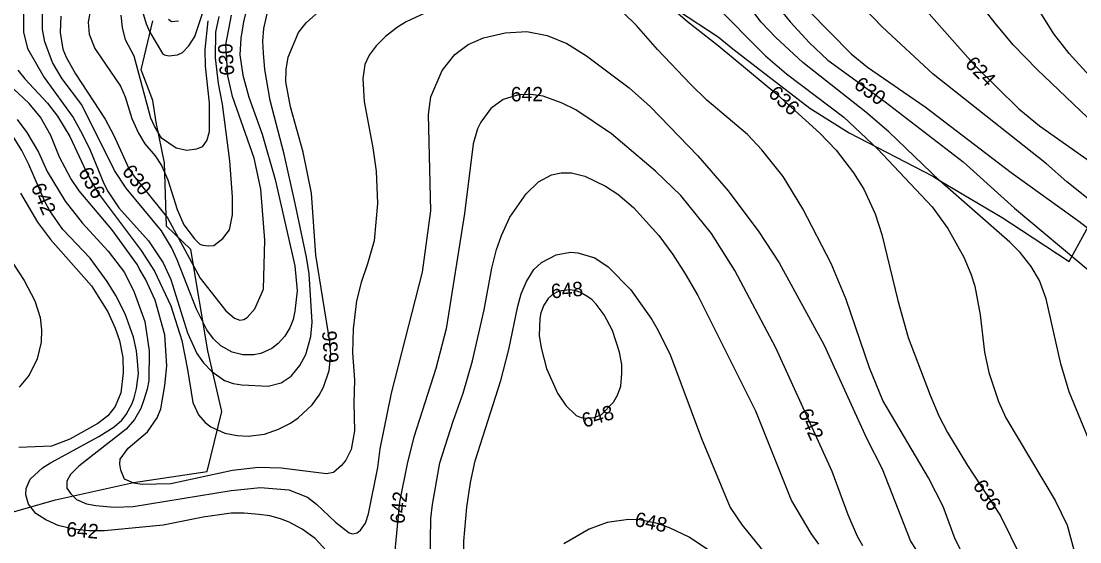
# Model space of a CAD drawing. Extents: x -709418 to -703832, y -1161719 to -1157826.
# Drawn here: x -705716 to -705130, y -1160700 to -1160413 of the extents above; entities that cross this region are included whole.
import ezdxf

# ---------------------------------------------------------------- set-up
doc = ezdxf.new("R2010")
doc.units = 0
for name, color, linetype in [('103_hranice KÚ', 7, 'Continuous'), ('120_vrstevnice hlavní', 7, 'Continuous'), ('121_vrstevnice hlavní_popis', 7, 'Continuous'), ('122_vrstevnice základní', 7, 'Continuous')]:
    doc.layers.add(name, color=color, linetype=linetype)

msp = doc.modelspace()

# ---------------------------------------------------------------- linework, layer by layer
at = {"layer": '103_hranice KÚ'}
for points in [[(-705351.95, -1160406.86), (-705330, -1160421.18), (-705321.97, -1160427.78), (-705302.59, -1160442.66), (-705279.21, -1160460.62), (-705257.54, -1160474.3), (-705211.17, -1160498.29), (-705207.11, -1160500.76), (-705172.76, -1160521.04), (-705162.16, -1160528.05), (-705135.84, -1160545.5), (-705101.16, -1160482.07)], [(-705722, -1160684.34), (-705696.8, -1160677.24), (-705653.54, -1160667.74), (-705612.75, -1160661.65), (-705604.78, -1160628.34), (-705612.41, -1160594.84), (-705621.9, -1160538.88), (-705635.36, -1160525.89), (-705636.52, -1160490.78), (-705640.98, -1160468.35), (-705642.92, -1160456.33), (-705649.32, -1160439.38), (-705642.93, -1160412.4)]]:
    msp.add_lwpolyline(points, dxfattribs=at)
at = {"layer": '120_vrstevnice hlavní'}
for points in [[(-704851.18, -1160728.97), (-704865.97, -1160713.66), (-704874.63, -1160712.4), (-704887.95, -1160700.5), (-704905.16, -1160683.43), (-704916.59, -1160665.31), (-704926.13, -1160644.79), (-704935.68, -1160619.14), (-704945.8, -1160598.62), (-704955.63, -1160583.37), (-704970.73, -1160564.14), (-704981.14, -1160552.31), (-704991.25, -1160543.05), (-705001.23, -1160535.49), (-705022.32, -1160521.1), (-705054.95, -1160500.58), (-705074.76, -1160485.91), (-705102.83, -1160462.11), (-705107.39, -1160457.55), (-705126.34, -1160440.74), (-705135.74, -1160430.48), (-705144.29, -1160419.5), (-705154.84, -1160402.83), (-705172.36, -1160372.05)], [(-705310.44, -1160387.73), (-705290.21, -1160412.81), (-705279.52, -1160424.49), (-705269.26, -1160434.04), (-705237.63, -1160457.12), (-705194.45, -1160490.32), (-705165.95, -1160515.97), (-705124.06, -1160550.88)], [(-705693.75, -1160409.67), (-705694.18, -1160418.79), (-705692.61, -1160427.91), (-705690.9, -1160432.47), (-705685.63, -1160441.59), (-705669.24, -1160466.67), (-705664.4, -1160475.79), (-705656.13, -1160494.03), (-705653.14, -1160498.45), (-705634.7, -1160521.33)], [(-705634.7, -1160521.33), (-705616.66, -1160554.73), (-705602.41, -1160572.69), (-705597.71, -1160576.68), (-705594.72, -1160577.81), (-705592.58, -1160577.53), (-705590.73, -1160576.39), (-705586.45, -1160571.55), (-705581.61, -1160560.72), (-705580.9, -1160533.64), (-705583.03, -1160505.43), (-705586.74, -1160488.33), (-705598.71, -1160454.13), (-705601.41, -1160442.73), (-705602.55, -1160425.63), (-705599.28, -1160409.1)], [(-705690.47, -1160666.87), (-705690.47, -1160670.72), (-705688.34, -1160674), (-705685.2, -1160677.13), (-705679.64, -1160679.41), (-705674.51, -1160680.41), (-705664.26, -1160681.27), (-705653.71, -1160680.84), (-705599.56, -1160672.15), (-705583.32, -1160670.44), (-705567.64, -1160671.72), (-705557.38, -1160675.71), (-705552.25, -1160679.56), (-705541.85, -1160689.53), (-705534.3, -1160695.52), (-705532.16, -1160696.08), (-705529.88, -1160695.52), (-705528.03, -1160694.09), (-705525.18, -1160690.1), (-705523.47, -1160684.97), (-705518.34, -1160659.32), (-705517.06, -1160649.06), (-705510.79, -1160618.28), (-705493.69, -1160551.31), (-705488.99, -1160517.4), (-705490.27, -1160464.1), (-705488.99, -1160454.42), (-705482.72, -1160439.88), (-705475.73, -1160430.9), (-705468.33, -1160425.49), (-705459.92, -1160421.64), (-705447.95, -1160418.93), (-705435.98, -1160418.22), (-705424.58, -1160420.36), (-705413.75, -1160424.92), (-705402.92, -1160431.76), (-705379.27, -1160449.43), (-705367.44, -1160459.83), (-705341.36, -1160486.9), (-705324.41, -1160506.28), (-705307.59, -1160529.08), (-705296.19, -1160546.18), (-705271.4, -1160591.78), (-705247.89, -1160643.08), (-705239.34, -1160660.18), (-705223.52, -1160700.07), (-705216.4, -1160711.47)], [(-705717.97, -1160466.81), (-705712.7, -1160474.08), (-705706.15, -1160484.91), (-705701.3, -1160495.74), (-705691.47, -1160511.98), (-705682.07, -1160523.95), (-705667.53, -1160539.63), (-705658.56, -1160551.6), (-705653.28, -1160562.43), (-705647.3, -1160578.67), (-705644.88, -1160594.91), (-705645.16, -1160611.16), (-705645.97, -1160616.09), (-705647.87, -1160621.99), (-705649.46, -1160626.75), (-705653, -1160632.82), (-705657.7, -1160638.09), (-705683.92, -1160658.61), (-705688.48, -1160663.17), (-705690.47, -1160666.87)]]:
    msp.add_lwpolyline(points, dxfattribs=at)
at = {"layer": '122_vrstevnice základní'}
for points in [[(-705374.99, -1160350.96), (-705366.3, -1160359.23), (-705356.75, -1160371.2), (-705343.36, -1160390.58), (-705332.67, -1160402.83), (-705303.89, -1160431.62), (-705292.2, -1160441.59), (-705260.43, -1160465.67), (-705241.76, -1160483.06), (-705211.55, -1160515.12), (-705203, -1160527.09), (-705194.02, -1160543.05), (-705190.18, -1160552.17), (-705188.04, -1160559.01), (-705185.05, -1160574.97), (-705182.62, -1160595.48), (-705180.2, -1160606.88), (-705174.79, -1160622.84), (-705170.8, -1160631.96), (-705143.44, -1160677.56), (-705136.88, -1160691.24), (-705133.18, -1160704.92)], [(-705395.65, -1160368.06), (-705379.69, -1160384.31), (-705347.06, -1160412.66), (-705329.96, -1160425.92), (-705297.47, -1160452.85), (-705273.82, -1160474.51), (-705264.7, -1160483.91), (-705255.15, -1160496.31), (-705249.45, -1160505.43), (-705243.18, -1160519.11), (-705239.48, -1160530.51), (-705230.5, -1160566.99), (-705224.8, -1160587.5), (-705212.69, -1160619.42), (-705207.85, -1160630.82), (-705203.14, -1160639.94), (-705192.03, -1160658.18), (-705173.79, -1160686.11), (-705162.53, -1160708.91)], [(-705283.22, -1160435.32), (-705298.19, -1160421.5), (-705306.31, -1160413.09), (-705325.12, -1160388.01)], [(-705113.66, -1160477.21), (-705153.41, -1160439.31), (-705166.67, -1160425.63), (-705176.64, -1160413.66), (-705197.87, -1160386.3)], [(-705463.77, -1160394.57), (-705502.67, -1160412.81), (-705507.51, -1160415.8), (-705514.07, -1160420.93), (-705519.34, -1160426.2), (-705523.19, -1160431.33), (-705525.61, -1160436.46), (-705526.75, -1160444.16), (-705525.89, -1160456.98), (-705521.05, -1160482.63), (-705519.34, -1160495.45), (-705518.48, -1160513.41), (-705520.48, -1160533.93), (-705524.04, -1160546.75), (-705527.6, -1160557.01), (-705530.17, -1160567.27), (-705532.02, -1160582.66), (-705532.34, -1160596.03)], [(-705226.08, -1160393.71), (-705187.59, -1160437.39), (-705163.67, -1160460.97), (-705152.13, -1160470.37), (-705119.78, -1160493.17)], [(-705194.74, -1160706.92), (-705198.87, -1160698.94), (-705205.57, -1160680.98), (-705213.69, -1160665.02), (-705238.91, -1160622.27), (-705246.18, -1160604.32), (-705259.14, -1160566.42), (-705267.55, -1160546.47), (-705283.22, -1160516.26), (-705294.06, -1160498.45), (-705305.88, -1160483.63), (-705313.86, -1160475.22), (-705336.23, -1160456.27), (-705345.35, -1160447.43), (-705363.59, -1160428.2), (-705375.13, -1160414.94), (-705390.1, -1160400.12)], [(-705136.96, -1160501.41), (-705148.28, -1160491.32), (-705210.98, -1160441.73), (-705239.34, -1160415.66), (-705254.87, -1160399.27)], [(-705714.41, -1160418.51), (-705712.28, -1160427.63), (-705703.01, -1160443.58), (-705687.05, -1160465.81), (-705681.92, -1160474.79), (-705677.66, -1160483.77), (-705670.1, -1160502.29), (-705667.68, -1160506.85), (-705661.69, -1160515.69), (-705645.3, -1160534.07), (-705637.18, -1160546.18), (-705632.91, -1160555.3), (-705623.64, -1160584.94), (-705618.51, -1160596.34), (-705614.81, -1160601.47), (-705610.25, -1160606.31), (-705603.27, -1160611.3), (-705598.4, -1160612.96), (-705593.58, -1160613.58), (-705579.04, -1160614.44), (-705571.92, -1160612.58), (-705566.36, -1160608.88), (-705561.52, -1160602.89), (-705558.24, -1160596.91), (-705555.53, -1160586.93), (-705554.68, -1160578.96), (-705556.39, -1160552.17), (-705557.81, -1160543.05), (-705564.08, -1160513.41), (-705570.21, -1160486.05), (-705577.9, -1160456.41), (-705580.9, -1160439.31), (-705581.61, -1160430.19), (-705581.96, -1160423.48), (-705581.47, -1160416.51), (-705578.9, -1160405.11)], [(-705714.41, -1160407.11), (-705714.41, -1160418.51)], [(-705701.16, -1160457.83), (-705695.6, -1160464.96), (-705688.76, -1160476.36), (-705678.49, -1160498.48), (-705673.09, -1160507.71), (-705649.29, -1160539.34), (-705641.88, -1160550.74), (-705632.91, -1160569.98), (-705626.87, -1160589.03), (-705623.64, -1160605.17), (-705620.79, -1160623.41), (-705617.66, -1160630.25), (-705613.95, -1160634.53), (-705610.82, -1160636.95), (-705602.98, -1160640.37), (-705596.14, -1160641.65), (-705590.16, -1160642.08), (-705581.04, -1160640.94), (-705573.34, -1160638.23), (-705566.79, -1160634.81), (-705562.51, -1160631.82), (-705554.68, -1160624.7), (-705550.83, -1160619.42), (-705548.41, -1160614.86), (-705545.27, -1160605.74), (-705544.42, -1160596.62), (-705544.85, -1160589.78), (-705552.68, -1160541.91), (-705555.1, -1160507.71), (-705559.66, -1160484.91), (-705566.65, -1160459.83), (-705569.35, -1160446.15), (-705569.07, -1160439.31), (-705567.93, -1160432.47), (-705562.23, -1160418.79), (-705558.1, -1160413.38), (-705549.08, -1160405.41)], [(-705676.94, -1160403.97), (-705678.65, -1160413.09), (-705678.08, -1160419.65), (-705675.08, -1160427.63), (-705660.84, -1160448.43), (-705658.13, -1160454.42), (-705654.57, -1160466.38), (-705650.86, -1160474.36), (-705647.3, -1160480.35)], [(-705648.58, -1160407.11), (-705646.59, -1160413.95), (-705644.59, -1160418.51), (-705637.47, -1160430.48), (-705636.47, -1160431.19), (-705634.05, -1160431.62), (-705629.2, -1160431.19), (-705626.49, -1160429.76), (-705622.93, -1160426.2), (-705619.65, -1160421.07), (-705613.53, -1160402.83)], [(-705591.01, -1160405.97), (-705592.72, -1160412.81), (-705594.15, -1160421.93), (-705594.72, -1160431.05), (-705593.01, -1160442.45), (-705589.73, -1160454.56), (-705582.32, -1160474.93), (-705575.2, -1160500.01), (-705564.22, -1160547.89), (-705563.08, -1160561.57), (-705564.22, -1160572.97), (-705565.22, -1160577.53), (-705567.07, -1160582.09), (-705569.78, -1160586.65), (-705573.48, -1160590.78), (-705577.05, -1160593.63), (-705583.03, -1160596.34), (-705587.02, -1160597.05), (-705593.01, -1160597.05), (-705598.99, -1160595.63), (-705605.26, -1160592.06), (-705609.25, -1160588.22), (-705612.96, -1160583.23), (-705618.66, -1160571.83), (-705629.34, -1160544.47), (-705632.62, -1160537.63), (-705638.18, -1160528.51)], [(-705280.09, -1160406.54), (-705256.44, -1160430.62)], [(-705638.18, -1160528.51), (-705657.56, -1160504.86), (-705664.11, -1160495.17), (-705682.21, -1160458.69), (-705693.04, -1160444.44), (-705698.45, -1160435.32), (-705702.73, -1160423.92), (-705704.01, -1160417.08), (-705703.87, -1160407.96)], [(-705644.02, -1160466.1), (-705653.28, -1160431.9), (-705657.98, -1160422.78), (-705659.7, -1160415.94), (-705660.41, -1160409.1)], [(-705647.3, -1160480.35), (-705641.6, -1160487.05), (-705638.18, -1160492.32), (-705634.62, -1160500.3), (-705629.44, -1160516.66), (-705625.78, -1160525.09), (-705619.87, -1160532.96), (-705616.95, -1160535.78), (-705615.24, -1160536.35), (-705612.24, -1160536.84), (-705609.11, -1160536.49), (-705604.12, -1160532.79), (-705600.42, -1160527.94), (-705598.71, -1160519.68), (-705598.71, -1160509.7), (-705600.27, -1160489.75), (-705604.26, -1160458.41), (-705606.54, -1160447.01), (-705608.25, -1160432.76), (-705607.97, -1160418.51), (-705606.26, -1160409.96)], [(-705612.53, -1160412.24), (-705614.1, -1160428.2), (-705613.95, -1160437.31), (-705611.67, -1160457.83), (-705611.67, -1160473.79), (-705612.96, -1160478.35), (-705615.52, -1160481.92), (-705618.8, -1160483.34), (-705624.07, -1160484.05), (-705630.06, -1160482.77), (-705638.04, -1160477.21), (-705642.03, -1160470.66), (-705644.02, -1160466.1)], [(-705628.63, -1160412.52), (-705632.62, -1160412.95), (-705634.19, -1160411.52)], [(-705256.44, -1160430.62), (-705247.32, -1160437.89), (-705215.4, -1160459.83), (-705167.95, -1160496.17), (-705130.47, -1160523.1), (-705107.96, -1160540.48), (-705078.89, -1160564.14), (-705067.2, -1160575.39), (-705061.08, -1160582.95), (-705058.23, -1160589.78), (-705057.09, -1160594.34), (-705048.82, -1160644.5), (-705044.12, -1160662.74), (-705039.28, -1160676.42), (-705030.79, -1160706.37)], [(-705104.11, -1160709.76), (-705110.09, -1160684.12), (-705116.79, -1160663.6), (-705135.74, -1160617.43), (-705140.3, -1160602.04), (-705148.57, -1160566.13), (-705152.27, -1160555.87), (-705156.83, -1160548.18), (-705162.82, -1160540.48), (-705168.52, -1160534.78), (-705207.28, -1160500.87), (-705235.49, -1160473.79), (-705248.31, -1160462.82), (-705283.22, -1160435.32)], [(-705717.55, -1160439.59), (-705713.7, -1160444.44), (-705701.16, -1160457.83)], [(-705532.34, -1160596.03), (-705531.31, -1160610.87), (-705531.73, -1160623.7), (-705531.31, -1160639.09), (-705533.16, -1160649.35), (-705536.15, -1160655.33), (-705538.43, -1160658.32), (-705542.85, -1160662.03), (-705546.84, -1160662.88), (-705571.92, -1160659.75), (-705584.46, -1160659.32), (-705598.71, -1160661.03), (-705632.91, -1160668.44), (-705648.86, -1160668.73), (-705653.43, -1160668.01), (-705658.58, -1160665.88), (-705660.69, -1160660.89), (-705661.16, -1160657.48), (-705660.98, -1160654.76), (-705656.56, -1160648.63), (-705645.87, -1160639.66), (-705640.46, -1160631.96), (-705638.46, -1160626.83), (-705636.18, -1160614.01), (-705635.19, -1160603.18), (-705636.29, -1160585.98), (-705641.6, -1160566.84), (-705647.01, -1160555.16), (-705650.43, -1160549.32), (-705651.43, -1160547.21), (-705665.54, -1160527.66), (-705683.63, -1160506.28), (-705688.19, -1160499.58), (-705694.46, -1160487.76), (-705699.31, -1160475.79), (-705705.15, -1160465.53), (-705711.42, -1160457.98), (-705722.96, -1160447.15)], [(-705250.02, -1160702.64), (-705252.87, -1160697.51), (-705258.15, -1160685.54), (-705266.98, -1160661.6), (-705298.04, -1160593.2), (-705320.7, -1160550.46), (-705333.67, -1160529.94), (-705350.62, -1160508.99), (-705364.73, -1160495.45), (-705389.1, -1160474.79), (-705408.76, -1160461.54), (-705416.32, -1160457.83), (-705426.86, -1160453.99), (-705433.7, -1160452.99), (-705440.54, -1160453.28), (-705449.09, -1160455.84), (-705455.79, -1160460.83), (-705461.34, -1160468.38), (-705463.2, -1160472.08), (-705465.62, -1160480.35), (-705470.32, -1160518.82), (-705480.58, -1160582.66), (-705486.28, -1160604.6), (-705498.53, -1160642.51), (-705501.95, -1160656.47), (-705506.37, -1160678.42), (-705510.42, -1160720.83)], [(-705572.2, -1160687.68), (-705578.16, -1160686.06), (-705584.17, -1160685.26), (-705592.26, -1160684.56), (-705599.56, -1160684.69), (-705614.95, -1160686.82), (-705637.18, -1160691.24), (-705669.67, -1160694.38), (-705678.22, -1160694.38), (-705686.77, -1160693.52), (-705695.32, -1160691.38), (-705702.16, -1160688.25), (-705707.72, -1160684.83), (-705711.71, -1160679.56), (-705713.13, -1160674.43), (-705712.99, -1160671.01), (-705710.71, -1160665.88), (-705703.87, -1160659.61), (-705699.59, -1160656.76), (-705672.8, -1160642.22), (-705664.26, -1160636.81), (-705660.12, -1160633.1), (-705657.56, -1160629.97), (-705654.24, -1160623.99), (-705653.14, -1160620.85), (-705651.86, -1160615.72), (-705650.88, -1160607.44), (-705651.37, -1160600.49), (-705651.86, -1160594.91), (-705653.57, -1160587.22), (-705658.13, -1160574.4), (-705663.4, -1160564.14), (-705668.24, -1160556.44), (-705677.51, -1160543.62), (-705692.61, -1160527.66), (-705699.88, -1160517.4), (-705702.73, -1160512.27), (-705711.56, -1160491.75), (-705715.41, -1160484.05), (-705720.25, -1160476.36)], [(-705489.56, -1160723.44), (-705488.99, -1160687.54), (-705488.13, -1160679.84), (-705484.14, -1160656.76), (-705476.73, -1160633.67), (-705471.18, -1160618.28), (-705466.05, -1160600.33), (-705459.49, -1160572.11), (-705455.22, -1160549.03), (-705452.65, -1160538.77), (-705449.94, -1160531.08), (-705445.24, -1160520.82), (-705436.26, -1160507.99), (-705429.42, -1160501.3), (-705422.3, -1160497.45), (-705416.89, -1160496.45), (-705411.19, -1160496.45), (-705403.78, -1160498.16), (-705392.38, -1160503.72), (-705385.54, -1160508.28), (-705376.84, -1160515.54), (-705362.88, -1160531.08), (-705355.18, -1160541.48), (-705348.2, -1160552.17), (-705341.36, -1160564.14), (-705309.3, -1160627.97), (-705289.49, -1160677.85), (-705278.81, -1160695.8), (-705274.53, -1160701.79)], [(-704990.4, -1160720.02), (-705001.23, -1160678.99), (-705004.65, -1160660.75), (-705006.36, -1160647.07), (-705008.35, -1160621.99), (-705010.06, -1160610.59), (-705014.34, -1160596.91), (-705019.61, -1160587.79), (-705029.44, -1160576.25), (-705042.7, -1160565.28), (-705059.94, -1160553.31), (-705072.76, -1160545.75), (-705084.45, -1160539.77), (-705094.14, -1160533.64), (-705125.2, -1160510.84), (-705136.96, -1160501.41)], [(-705716.12, -1160507.71), (-705706.72, -1160523.67), (-705699.59, -1160533.21), (-705676.88, -1160558.91), (-705667.82, -1160573.26), (-705663.69, -1160582.38), (-705661.26, -1160589.21), (-705659.42, -1160598.54), (-705659.29, -1160607.07), (-705660.69, -1160618), (-705663.69, -1160625.69), (-705667.82, -1160630.82), (-705673.37, -1160635.1), (-705688.76, -1160643.65), (-705699.02, -1160647.49), (-705716.98, -1160648.35)], [(-705729.52, -1160532.5), (-705714.13, -1160555.87), (-705708.14, -1160567.27), (-705705.29, -1160576.39), (-705704.44, -1160583.23), (-705704.72, -1160590.07), (-705706.86, -1160599.19), (-705711.28, -1160608.31), (-705716.84, -1160614.86)], [(-705471.18, -1160729.14), (-705470.75, -1160700.07), (-705469.04, -1160681.27), (-705467.04, -1160667.59), (-705464.48, -1160655.62), (-705450.23, -1160611.16), (-705445.95, -1160594.06), (-705440.97, -1160570.12), (-705438.97, -1160563.28), (-705436.12, -1160556.44), (-705432.03, -1160549.88), (-705427.71, -1160545.9), (-705419.73, -1160541.76), (-705411.76, -1160540.34), (-705407.77, -1160540.62), (-705398.36, -1160543.33), (-705390.95, -1160548.46), (-705378.41, -1160561.14), (-705366.73, -1160577.53), (-705363.16, -1160583.52), (-705356.47, -1160597.48), (-705339.22, -1160643.36), (-705323.41, -1160681.55), (-705316.71, -1160691.24), (-705299.18, -1160712.9)], [(-705424.16, -1160565.93), (-705426.43, -1160569.55), (-705428.13, -1160573.82), (-705428.69, -1160576.86), (-705429, -1160586.36), (-705428, -1160593.2), (-705425.01, -1160604.6), (-705419.02, -1160618.28), (-705414.32, -1160625.12), (-705408.62, -1160630.54), (-705405.9, -1160631.64), (-705402.64, -1160632.1), (-705398.66, -1160631.64), (-705394.8, -1160630.25), (-705387.96, -1160623.27), (-705385.82, -1160619.42), (-705383.97, -1160614.29), (-705383.26, -1160607.45), (-705383.4, -1160602.32), (-705384.54, -1160595.48), (-705388.53, -1160583.52), (-705393.09, -1160574.97), (-705397.51, -1160568.98), (-705399.98, -1160566.43), (-705403.06, -1160564.42), (-705406.62, -1160562.43), (-705409.29, -1160561.54), (-705412.33, -1160561.14), (-705416.77, -1160561.57), (-705419.38, -1160562.3), (-705421.87, -1160563.85), (-705424.16, -1160565.93)], [(-705546.84, -1160705.49), (-705553.11, -1160698.65), (-705560.23, -1160693.52), (-705567.43, -1160689.57), (-705572.2, -1160687.68)], [(-705326.54, -1160711.05), (-705346.07, -1160697.8), (-705356.89, -1160692.67), (-705363.59, -1160690.39), (-705373.57, -1160688.39), (-705379.55, -1160688.1), (-705391.52, -1160689.81), (-705401.49, -1160693.52), (-705415.46, -1160701.64)]]:
    msp.add_lwpolyline(points, dxfattribs=at)

# ---------------------------------------------------------------- texts
at = {"layer": '121_vrstevnice hlavní_popis'}
for s, rotation, p in [('630', 94.02096, (-705597.74, -1160442.33)), ('624', 314.675, (-705193.86, -1160436.7)), ('642', 0.04295, (-705444.77, -1160456.89)), ('636', 317.84566, (-705302.8, -1160453.31)), ('630', 324.11401, (-705255.48, -1160449.03)), ('636', 299.50956, (-705684.47, -1160496.03)), ('630', 309.49173, (-705660.39, -1160495.88)), ('642', 293.42864, (-705710.58, -1160504.12)), ('648', 4.82503, (-705422.24, -1160565.9)), ('636', 94.32984, (-705539.96, -1160601.24)), ('648', 17.11334, (-705404.03, -1160637.49)), ('642', 294.35521, (-705285.99, -1160628.93)), ('636', 303.38315, (-705189.41, -1160669.3)), ('642', 84.18317, (-705503.7, -1160690.79)), ('648', 348.08362, (-705376.71, -1160691.59)), ('642', 355.24116, (-705691.04, -1160697.32))]:
    msp.add_text(s, height=8, rotation=rotation, dxfattribs=at).set_placement(p)

doc.saveas('drawing.dxf')
